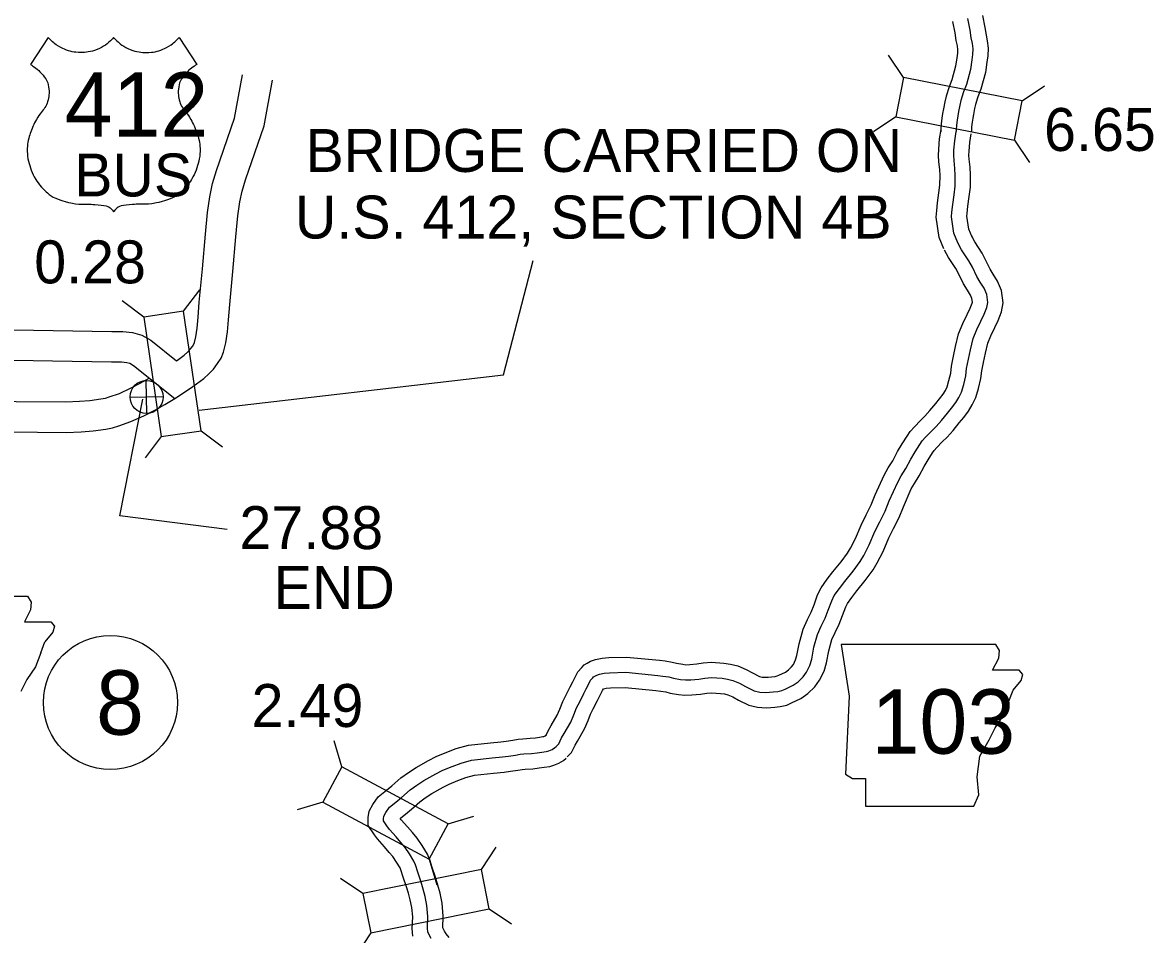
# Model space of a CAD drawing. Extents: x 31699 to 244310, y -8841 to 11474.
# Drawn here: x 138771 to 139513, y -647 to -49 of the extents above; entities that cross this region are included whole.
import ezdxf

# ---------------------------------------------------------------- set-up
doc = ezdxf.new("R2010")
doc.units = 0
for name, color, linetype in [('B_Logo', 7, 'Continuous'), ('G-ANNO-TEXT', 7, 'Continuous'), ('Level 55', 7, 'Continuous'), ('R_XS_EARTHWORK_STAGE1', 7, 'Continuous'), ('R_XS_EARTHWORK_STAGE2', 7, 'Continuous'), ('S_AREA_CALC', 7, 'Continuous'), ('S_WALL', 7, 'Continuous'), ('S_WALL_ANNOT', 7, 'Continuous')]:
    doc.layers.add(name, color=color, linetype=linetype)

msp = doc.modelspace()

# ---------------------------------------------------------------- linework, layer by layer
for points in [[(138831.14, -58.39), (138830.29, -59.35), (138829.1, -60.55), (138828.05, -61.5), (138826.89, -62.44), (138825.73, -63.3), (138824.57, -64.05), (138823.19, -64.86), (138821.81, -65.56), (138820.29, -66.24), (138818.66, -66.84), (138817.33, -67.25), (138815.9, -67.61), (138814.53, -67.88), (138813.3, -68.07), (138811.94, -68.21), (138810.83, -68.27), (138809.44, -68.29), (138808.01, -68.24), (138806.36, -68.09), (138805.21, -67.93), (138803.84, -67.67), (138802.66, -67.39), (138801.46, -67.05), (138800.25, -66.64), (138798.9, -66.12), (138797.72, -65.59), (138796.43, -64.94), (138794.89, -64.05), (138793.48, -63.11), (138792.56, -62.43), (138791.83, -61.85), (138791.08, -61.2), (138790.25, -60.43), (138789.3, -59.47), (138788.25, -58.29), (138776.71, -76.14), (138777.45, -76.58), (138778.23, -77.08), (138779.24, -77.78), (138780.05, -78.39), (138781.07, -79.22), (138781.96, -80.01), (138782.82, -80.84), (138783.9, -81.97), (138784.8, -83.01), (138785.65, -84.1), (138786.63, -85.51), (138787.39, -86.7), (138787.87, -88.11), (138788.2, -89.31), (138788.49, -90.73), (138788.68, -92.16), (138788.77, -93.43), (138788.76, -94.89), (138788.68, -96.13), (138788.56, -97.12), (138788.4, -98.07), (138788.15, -99.17), (138787.76, -100.52), (138787.43, -101.46), (138786.99, -102.52), (138786.57, -103.4), (138786.08, -104.31), (138785.5, -105.13), (138784.88, -105.88), (138784.19, -106.74), (138783.58, -107.54), (138782.91, -108.46), (138782.1, -109.62), (138781.39, -110.73), (138780.55, -112.11), (138779.92, -113.22), (138779.33, -114.33), (138778.73, -115.54), (138778.18, -116.74), (138777.64, -117.99), (138777.15, -119.23), (138776.77, -120.26), (138776.42, -121.28), (138776.09, -122.31), (138775.79, -123.25), (138775.47, -124.4), (138775.12, -125.92), (138774.9, -127.09), (138774.71, -128.37), (138774.57, -129.71), (138774.48, -131.21), (138774.46, -132.55), (138774.48, -133.42), (138774.54, -134.55), (138774.7, -136.21), (138774.96, -137.95), (138775.26, -139.4), (138775.69, -141.06), (138776.06, -142.34), (138776.57, -143.97), (138777.12, -145.5), (138777.73, -146.96), (138778.38, -148.37), (138779.11, -149.79)], [(138831.14, -58.39), (138832, -59.35), (138833.19, -60.55), (138834.24, -61.5), (138835.39, -62.44), (138836.56, -63.3), (138837.71, -64.05), (138839.1, -64.86), (138840.47, -65.56), (138842, -66.24), (138843.62, -66.84), (138844.95, -67.25), (138846.38, -67.61), (138847.76, -67.88), (138848.98, -68.07), (138850.34, -68.21), (138851.46, -68.27), (138852.85, -68.29), (138854.27, -68.24), (138855.92, -68.09), (138857.08, -67.93), (138858.44, -67.67), (138859.62, -67.39), (138860.83, -67.05), (138862.04, -66.64), (138863.38, -66.12), (138864.57, -65.59), (138865.85, -64.94), (138867.39, -64.05), (138868.8, -63.11), (138869.73, -62.43), (138870.45, -61.85), (138871.21, -61.2), (138872.04, -60.43), (138872.99, -59.47), (138874.04, -58.29), (138885.58, -76.14), (138884.84, -76.58), (138884.06, -77.08), (138883.05, -77.78), (138882.24, -78.39), (138881.22, -79.22), (138880.32, -80.01), (138879.46, -80.84), (138878.39, -81.97), (138877.49, -83.01), (138876.64, -84.1), (138875.65, -85.51), (138874.9, -86.7), (138874.41, -88.11), (138874.08, -89.31), (138873.79, -90.73), (138873.6, -92.16), (138873.52, -93.43), (138873.52, -94.89), (138873.61, -96.13), (138873.73, -97.12), (138873.89, -98.07), (138874.14, -99.17), (138874.53, -100.52), (138874.86, -101.46), (138875.3, -102.52), (138875.71, -103.4), (138876.2, -104.31), (138876.78, -105.13), (138877.41, -105.88), (138878.1, -106.74), (138878.71, -107.54), (138879.38, -108.46), (138880.18, -109.62), (138880.9, -110.73), (138881.74, -112.11), (138882.36, -113.22), (138882.95, -114.33), (138883.55, -115.54), (138884.11, -116.74), (138884.64, -117.99), (138885.14, -119.23), (138885.52, -120.26), (138885.86, -121.28), (138886.2, -122.31), (138886.49, -123.25), (138886.82, -124.4), (138887.17, -125.92), (138887.39, -127.09), (138887.58, -128.37), (138887.72, -129.71), (138887.81, -131.21), (138887.82, -132.55), (138887.81, -133.42), (138887.75, -134.55), (138887.59, -136.21), (138887.32, -137.95), (138887.03, -139.4), (138886.6, -141.06), (138886.23, -142.34), (138885.72, -143.97), (138885.17, -145.5), (138884.56, -146.96), (138883.91, -148.37), (138883.17, -149.79)], [(138779.11, -149.79), (138780.08, -151.46), (138780.85, -152.66), (138781.64, -153.78), (138782.61, -155.06), (138783.88, -156.57), (138784.91, -157.69), (138785.79, -158.57), (138786.82, -159.53), (138787.78, -160.36), (138788.93, -161.29), (138790.17, -162.2), (138791.4, -163.03), (138792.62, -163.6), (138794.2, -164.28), (138795.78, -164.89), (138797.73, -165.56), (138799.39, -166.05), (138801.43, -166.57), (138803.13, -166.93), (138806.06, -167.39), (138808.35, -167.63), (138809.94, -167.72), (138811.63, -167.77), (138813.5, -167.75), (138815.04, -167.78), (138816.28, -167.81), (138817.48, -167.87), (138818.8, -167.94), (138821.03, -168.12), (138823.04, -168.33), (138824.66, -168.54), (138826.27, -168.77), (138827.35, -169.19), (138828.28, -169.7), (138828.87, -170.11), (138829.74, -170.88), (138830.36, -171.59), (138830.86, -172.29), (138831.14, -172.79)], [(138883.17, -149.79), (138882.2, -151.46), (138881.43, -152.66), (138880.65, -153.78), (138879.68, -155.06), (138878.41, -156.57), (138877.37, -157.69), (138876.5, -158.57), (138875.47, -159.53), (138874.51, -160.36), (138873.35, -161.29), (138872.12, -162.2), (138870.88, -163.03), (138869.67, -163.6), (138868.09, -164.28), (138866.5, -164.89), (138864.55, -165.56), (138862.9, -166.05), (138860.85, -166.57), (138859.16, -166.93), (138856.23, -167.39), (138853.94, -167.63), (138852.35, -167.72), (138850.65, -167.77), (138848.79, -167.75), (138847.24, -167.78), (138846.01, -167.81), (138844.81, -167.87), (138843.49, -167.94), (138841.25, -168.12), (138839.24, -168.33), (138837.63, -168.54), (138836.02, -168.77), (138834.94, -169.19), (138834, -169.7), (138833.42, -170.11), (138832.54, -170.88), (138831.92, -171.59), (138831.43, -172.29), (138831.14, -172.79)]]:
    msp.add_lwpolyline(points)
at = {"layer": 'B_Logo'}
for points in [[(139391.18, -45.86), (139392.61, -53.59), (139393.41, -58.58), (139394.13, -62.25), (139394.64, -65.91), (139394.49, -69.45), (139394, -73.06), (139393.02, -79.35), (139390.41, -89.13), (139388.54, -93.96), (139386.82, -99.65), (139385.99, -102.8), (139385.18, -106.95), (139384.68, -109.76), (139384.25, -112.57), (139383.83, -115.98), (139383.67, -118.85), (139383.68, -120.12)], [(139384.86, -193.14), (139382.22, -186.81), (139380.69, -175.93), (139380.94, -172.86), (139381.45, -167.92), (139382.29, -161.5), (139383, -155.82), (139383.09, -148.68), (139382.87, -144.27), (139382.31, -139.07), (139382.09, -135.66), (139382.21, -132.32), (139382.78, -126.11), (139383.68, -120.12)], [(139121.42, -523.45), (139123.09, -521.71), (139124.87, -517.89), (139126.66, -514.88), (139130.97, -507.44), (139132.96, -502.69), (139134.74, -498.14), (139136.79, -494.19), (139139.51, -488.77), (139141.09, -485.62), (139142.88, -482.34), (139143.94, -480), (139145.34, -478.46), (139145.94, -477.85), (139146.8, -477.32), (139148.07, -476.58), (139149.81, -475.97), (139152.81, -475.35), (139156.42, -475.06), (139167.06, -474.81), (139187.94, -476.84), (139191.35, -477.29), (139195.3, -477.87), (139198.24, -478.66), (139203, -479.44), (139206.08, -479.82), (139209.69, -479.67), (139214.84, -479.24), (139218.91, -478.62), (139223.26, -478.27), (139230.22, -478.7), (139233.7, -479.22), (139237.25, -480.13), (139241.54, -481.98), (139245.49, -484.1), (139251.26, -486.94), (139254.94, -487.86), (139258.89, -488.1), (139261.3, -487.89), (139263.64, -487.68), (139266.64, -487.33), (139269.45, -486.72), (139271.45, -485.84), (139276.72, -483.34), (139280.06, -480.99), (139283.38, -477.83), (139285.51, -474.75), (139287.76, -470.33), (139288.94, -466.19), (139290.44, -458.37), (139292.74, -449.94), (139295.25, -444.52), (139297.77, -439.3), (139299.81, -434.08), (139302.06, -427.99), (139303.78, -424.45), (139307.16, -419.75), (139310.75, -415.13), (139316.14, -408.42), (139320.79, -402.12), (139323.11, -398.11), (139326.68, -391.28), (139330.45, -382.45), (139333.69, -376.02), (139337.14, -369.12), (139339.84, -362.37), (139345.33, -349.99), (139347.72, -345.83), (139350.77, -341.01), (139353.95, -334.92), (139356.87, -330.1), (139359.79, -325.41), (139361.45, -323.06), (139363.64, -320.51), (139367.5, -316.69), (139370.5, -313.6), (139374.09, -309.64), (139378.01, -304.88), (139380.73, -301.53), (139383.39, -297.91), (139385.45, -294.63), (139387.1, -291.08), (139388.61, -286), (139389.99, -280.25), (139390.57, -275.51), (139391.81, -269.49), (139393.11, -263.28), (139394.81, -255.86), (139397.26, -250.03), (139399.97, -244.41), (139402.02, -239.93), (139403.87, -235.58), (139404.46, -232.24), (139403.69, -226.9), (139402, -222.83), (139399.51, -218.91), (139397.28, -215.25), (139394.31, -209.12), (139392.08, -204.86), (139387.29, -197.6), (139384.86, -193.14)], [(139039.33, -649.53), (139037.17, -645.2), (139036.96, -642.66), (139037.25, -635.05), (139036.61, -627.71), (139035.45, -621.9), (139034.22, -617.03), (139032.79, -612.37), (139030.55, -605.97), (139028.99, -601.1), (139028.04, -598.64), (139025.07, -593.91), (139022.24, -589.65), (139019.48, -586.46), (139016.32, -582.67), (139012.01, -577.82), (139010.33, -575.56), (139008.04, -572.23), (139008.03, -570.96), (139008.36, -569.16), (139009.62, -566.81), (139012.07, -563.33), (139016.2, -559.97), (139020, -557.01), (139025.66, -551.84), (139029.99, -548.88), (139034.66, -545.85), (139042.46, -541.41), (139046.93, -539.05), (139053.2, -536.55), (139058.94, -534.38), (139065.76, -532.41), (139079.33, -530.94), (139086.21, -530.3), (139090.02, -529.82), (139094.63, -529.13), (139097.77, -528.58), (139100.25, -528.36), (139105.13, -528.07), (139108.94, -527.65), (139111.95, -527.24), (139114.89, -526.75), (139116.49, -526.28), (139118.69, -525.4), (139120.23, -524.46), (139121.42, -523.45)]]:
    msp.add_lwpolyline(points, dxfattribs=at)
at = {"layer": 'G-ANNO-TEXT'}
for p, q in [((138673.31, -424.88), (138774.73, -424.93)), ((138774.73, -424.93), (138777.07, -428.83)), ((138774.81, -424.88), (138774.81, -424.88)), ((138777.07, -428.83), (138776.51, -433.9)), ((138776.51, -433.9), (138772.56, -441.8)), ((138772.56, -441.8), (138790.04, -441.8)), ((138790.04, -441.8), (138792.3, -444.62)), ((138792.3, -444.62), (138791.17, -448.56)), ((138791.17, -448.56), (138786.09, -454.77)), ((138783.27, -462.1), (138786.09, -454.77)), ((138783.27, -462.1), (138779.89, -471.12)), ((138779.89, -471.12), (138774.25, -479.58)), ((138774.25, -479.58), (138770.3, -487.48))]:
    msp.add_line(p, q, dxfattribs=at)
msp.add_lwpolyline([(139308.36, -456.57), (139313.44, -490.4), (139311.18, -541.72), (139315.69, -544.54), (139324.15, -544.54), (139324.15, -562.59), (139395.2, -562.59), (139398.59, -555.26), (139397.46, -543.41), (139399.15, -529.88), (139405.36, -519.17), (139409.3, -511.27), (139414.94, -502.81), (139418.33, -493.79), (139421.15, -486.46), (139426.22, -480.25), (139427.35, -476.31), (139425.09, -473.49), (139407.61, -473.49), (139411.56, -465.59), (139412.12, -460.52), (139409.78, -456.62)], close=True, dxfattribs=at)
at = {"layer": 'Level 55'}
for points in [[(139400.98, -43.87), (139402.47, -51.89), (139403.26, -56.84), (139403.99, -60.59), (139404.67, -65.43), (139404.46, -70.34), (139403.9, -74.5), (139402.82, -81.42), (139399.94, -92.23), (139398, -97.22), (139396.44, -102.37), (139395.74, -105.03), (139395.01, -108.78), (139394.55, -111.39), (139394.16, -113.94), (139393.79, -116.88), (139393.67, -119.07), (139393.68, -119.99)], [(139381.38, -47.85), (139382.76, -55.29), (139383.57, -60.33), (139384.26, -63.9), (139384.61, -66.39), (139384.52, -68.57), (139384.11, -71.62), (139383.22, -77.28), (139380.89, -86.03), (139379.08, -90.7), (139377.19, -96.93), (139376.24, -100.57), (139375.35, -105.12), (139374.81, -108.13), (139374.35, -111.2), (139373.86, -115.08), (139373.66, -118.63), (139373.68, -120.25)], [(139375.63, -196.99), (139372.5, -189.47), (139370.63, -176.22), (139370.99, -171.94), (139371.52, -166.76), (139372.37, -160.24), (139373.01, -155.14), (139373.09, -148.86), (139372.9, -145.06), (139372.34, -139.92), (139372.08, -135.81), (139372.22, -131.69), (139372.85, -124.91), (139373.8, -118.62)], [(139394.09, -189.29), (139391.94, -184.15), (139390.75, -175.64), (139390.9, -173.78), (139391.39, -169.08), (139392.21, -162.77), (139392.99, -156.51), (139393.1, -148.49), (139392.84, -143.48), (139392.27, -138.21), (139392.1, -135.52), (139392.19, -132.96), (139392.71, -127.32), (139393.57, -121.61)], [(139128.66, -530.35), (139131.45, -527.42), (139133.72, -522.58), (139135.29, -519.94), (139139.95, -511.89), (139142.23, -506.44), (139143.86, -502.28), (139145.7, -498.74), (139148.44, -493.26), (139149.95, -490.27), (139151.84, -486.8), (139152.35, -485.67), (139152.48, -485.63), (139154.22, -485.27), (139156.94, -485.05), (139166.69, -484.82), (139186.8, -486.78), (139189.97, -487.2), (139193.27, -487.68), (139196.14, -488.45), (139201.57, -489.34), (139205.66, -489.85), (139210.31, -489.65), (139216, -489.18), (139220.07, -488.56), (139223.36, -488.29), (139229.17, -488.65), (139231.71, -489.03), (139234, -489.62), (139237.19, -491), (139240.92, -492.99), (139247.8, -496.39), (139253.41, -497.78), (139259.02, -498.13), (139262.19, -497.85), (139264.66, -497.63), (139268.3, -497.21), (139272.56, -496.27), (139275.6, -494.94), (139281.79, -492.01), (139286.41, -488.74), (139291.02, -484.37), (139294.12, -479.88), (139297.11, -474.01), (139298.68, -468.5), (139300.19, -460.63), (139302.16, -453.38), (139304.29, -448.79), (139306.94, -443.3), (139309.16, -437.63), (139311.27, -431.91), (139312.39, -429.59), (139315.17, -425.75), (139318.6, -421.32), (139324.06, -414.53), (139329.16, -407.61), (139331.87, -402.93), (139335.73, -395.57), (139339.52, -386.66), (139342.63, -380.51), (139346.27, -373.22), (139349.06, -366.25), (139354.26, -354.52), (139356.28, -351), (139359.44, -346.01), (139362.67, -339.83), (139365.39, -335.33), (139368.12, -330.94), (139369.34, -329.23), (139370.96, -327.34), (139374.61, -323.72), (139377.79, -320.45), (139381.65, -316.19), (139385.75, -311.22), (139388.65, -307.65), (139391.67, -303.53), (139394.25, -299.42), (139396.48, -294.64), (139398.28, -288.59), (139399.85, -282.02), (139400.44, -277.12), (139401.6, -271.53), (139402.88, -265.42), (139404.37, -258.93), (139406.38, -254.15), (139409.02, -248.66), (139411.17, -243.97), (139413.52, -238.43), (139414.58, -232.39), (139413.41, -224.23), (139410.9, -218.2), (139408, -213.63), (139406.07, -210.45), (139403.24, -204.62), (139400.7, -199.77), (139395.87, -192.45), (139393.64, -188.36)], [(139114.19, -516.55), (139114.72, -515.99), (139116.03, -513.2), (139118.04, -509.81), (139122, -502.99), (139123.68, -498.94), (139125.62, -494), (139127.88, -489.65), (139130.57, -484.28), (139132.24, -480.98), (139133.92, -477.89), (139135.47, -474.45), (139138.08, -471.58), (139139.66, -469.98), (139141.64, -468.75), (139143.85, -467.46), (139147.13, -466.31), (139151.41, -465.43), (139155.91, -465.07), (139167.42, -464.8), (139189.07, -466.91), (139192.73, -467.39), (139197.32, -468.06), (139200.35, -468.87), (139204.43, -469.54), (139206.49, -469.8), (139209.06, -469.69), (139213.67, -469.31), (139217.75, -468.68), (139223.16, -468.24), (139231.26, -468.75), (139235.69, -469.4), (139240.49, -470.64), (139245.88, -472.96), (139250.06, -475.2), (139254.72, -477.5), (139256.47, -477.93), (139258.76, -478.08), (139260.41, -477.93), (139262.61, -477.73), (139264.99, -477.46), (139266.34, -477.16), (139267.3, -476.74), (139271.66, -474.67), (139273.7, -473.23), (139275.74, -471.29), (139276.9, -469.62), (139278.41, -466.66), (139279.2, -463.87), (139280.69, -456.11), (139283.31, -446.5), (139286.21, -440.25), (139288.59, -435.3), (139290.47, -430.53), (139292.84, -424.07), (139295.16, -419.3), (139299.16, -413.76), (139302.9, -408.93), (139308.21, -402.32), (139312.41, -396.64), (139314.34, -393.28), (139317.64, -386.99), (139321.38, -378.23), (139324.76, -371.53), (139328.01, -365.02), (139330.63, -358.48), (139336.4, -345.46), (139339.16, -340.67), (139342.1, -336.02), (139345.23, -330.01), (139348.35, -324.87), (139351.45, -319.87), (139353.56, -316.9), (139356.32, -313.69), (139360.39, -309.66), (139363.2, -306.76), (139366.52, -303.1), (139370.27, -298.55), (139372.82, -295.42), (139375.11, -292.29), (139376.64, -289.84), (139377.73, -287.53), (139378.95, -283.41), (139380.13, -278.48), (139380.69, -273.89), (139382.02, -267.45), (139383.34, -261.13), (139385.26, -252.78), (139388.14, -245.92), (139390.92, -240.16), (139392.87, -235.89), (139394.22, -232.72), (139394.33, -232.08), (139393.97, -229.57), (139393.1, -227.47), (139391.01, -224.19), (139388.49, -220.04), (139385.37, -213.62), (139383.45, -209.94), (139378.71, -202.76), (139376.08, -197.92)], [(139027.37, -647.95), (139026.94, -642.89), (139027.24, -635.29), (139026.7, -629.13), (139025.69, -624.11), (139024.58, -619.72), (139023.29, -615.48), (139021.07, -609.15), (139019.55, -604.43), (139019.05, -603.13), (139016.67, -599.34), (139014.26, -595.71), (139011.86, -592.93), (139008.74, -589.19), (139004.25, -584.13), (139002.2, -581.38), (138998.05, -575.36), (138998.03, -570.09), (138998.8, -565.82), (139001.09, -561.55), (139004.69, -556.44), (139009.97, -552.14), (139013.54, -549.36), (139019.43, -543.98), (139024.45, -540.56), (139029.45, -537.31), (139037.65, -532.64), (139042.73, -529.96), (139049.59, -527.22), (139055.78, -524.88), (139063.81, -522.56), (139078.33, -520.99), (139085.12, -520.36), (139088.65, -519.91), (139093.03, -519.25), (139096.48, -518.65), (139099.52, -518.39), (139104.28, -518.1), (139107.71, -517.73), (139110.45, -517.35), (139112.65, -516.99), (139113.21, -516.82), (139114.19, -516.43), (139114.36, -516.33), (139114.99, -515.79)], [(139051.09, -648.68), (139049.13, -646.36), (139048.08, -644.66), (139046.98, -642.45), (139046.97, -642.43), (139047.27, -634.81), (139046.53, -626.28), (139045.2, -619.69), (139043.85, -614.35), (139042.29, -609.25), (139040.03, -602.79), (139038.42, -597.77), (139037.02, -594.14), (139033.47, -588.48), (139030.22, -583.59), (139027.1, -579.99), (139023.9, -576.15), (139019.78, -571.5), (139019.14, -570.65), (139019.45, -570.22), (139022.43, -567.79), (139026.45, -564.66), (139031.88, -559.7), (139035.53, -557.21), (139039.86, -554.4), (139047.27, -550.18), (139051.13, -548.14), (139056.82, -545.87), (139062.1, -543.88), (139067.7, -542.26), (139080.32, -540.89), (139087.3, -540.25), (139091.4, -539.72), (139096.24, -539), (139099.07, -538.5), (139100.97, -538.34), (139105.97, -538.04), (139110.17, -537.58), (139113.44, -537.13), (139117.13, -536.52), (139119.77, -535.74), (139123.2, -534.37), (139126.09, -532.59), (139127.86, -531.1)]]:
    msp.add_lwpolyline(points, dxfattribs=at)
at = {"layer": 'R_XS_EARTHWORK_STAGE1'}
for p, q in [((139349.2, -84.6), (139339.38, -69.99)), ((139426.93, -99.82), (139441.53, -90)), ((139344.13, -110.51), (139329.52, -120.33)), ((139421.85, -125.73), (139431.67, -140.33)), ((138877.05, -237.94), (138887.58, -223.84)), ((138850.93, -241.73), (138836.82, -231.2)), ((138877.05, -237.94), (138850.93, -241.73)), ((138850.93, -241.73), (138862.3, -320.11)), ((138888.43, -316.32), (138877.05, -237.94)), ((138852.98, -305.01), (138852.48, -283.31)), ((138841.88, -294.41), (138863.57, -293.91)), ((138862.3, -320.11), (138888.43, -316.32)), ((138888.43, -316.32), (138902.53, -326.85)), ((138862.3, -320.11), (138851.77, -334.21)), ((138980.83, -536.73), (138975.75, -519.87)), ((138968.33, -559.98), (138951.48, -565.06)), ((139050.6, -574.21), (139067.45, -569.13)), ((139072.28, -604.19), (139082.03, -589.54)), ((139038.1, -597.46), (139043.18, -614.31)), ((138994.63, -619.81), (138979.98, -610.06)), ((139077.48, -630.08), (139092.14, -639.82)), ((138999.84, -645.69), (138990.09, -660.34))]:
    msp.add_line(p, q, dxfattribs=at)
for points in [[(139426.93, -99.82), (139349.2, -84.6), (139344.13, -110.51), (139421.85, -125.73)], [(138968.33, -559.98), (139038.1, -597.46), (139050.6, -574.21), (138980.83, -536.73)], [(139072.28, -604.19), (138994.63, -619.81), (138999.84, -645.69), (139077.48, -630.08)]]:
    msp.add_lwpolyline(points, close=True, dxfattribs=at)
for centre, radius in [((138852.73, -294.16), 10.85), ((138829.02, -494.62), 44)]:
    msp.add_circle(centre, radius, dxfattribs=at)
at = {"layer": 'R_XS_EARTHWORK_STAGE2'}
for points in [[(138734.33, -296.85), (138799.67, -297.41), (138808.69, -297.02), (138815.51, -296.58), (138822.8, -295.48), (138825.73, -294.96), (138828.22, -294.2), (138834.9, -291.8), (138842.12, -288.51), (138848.46, -285.22), (138854.48, -281.76)], [(138743.56, -316.92), (138800.01, -317.41), (138809.76, -317), (138817.66, -316.49), (138826.05, -315.21), (138830.4, -314.44), (138834.51, -313.19), (138842.44, -310.34), (138850.88, -306.5), (138858.06, -302.77), (138864.6, -299.02), (138871.23, -295.09)]]:
    msp.add_lwpolyline(points, dxfattribs=at)
at = {"layer": 'S_AREA_CALC'}
for points in [[(138739.49, -269.67), (138829.72, -271.18), (138836.22, -271.18), (138839.77, -271.52), (138841.71, -272.09), (138844.07, -273.48), (138871.22, -295.08), (138881.48, -288.5), (138885.55, -285.61), (138890.32, -282.08), (138893.55, -279.02), (138896.57, -275.96), (138899.31, -272.32), (138901.6, -268.68), (138903.19, -264.8), (138904.75, -258.64), (138905.78, -251.53), (138906.55, -243.52), (138907.23, -233.49), (138909.22, -211.91), (138911.28, -189.21), (138912.61, -175.41), (138913.88, -166.23), (138915.35, -159.15), (138917.59, -151.68), (138929.86, -116.36), (138935.33, -86.4)], [(138739.83, -249.68), (138829.89, -251.18), (138837.17, -251.18), (138843.58, -251.79), (138849.72, -253.6), (138855.43, -256.96), (138872.37, -270.44), (138873.81, -269.41), (138877.44, -266.73), (138879.55, -264.73), (138881.4, -262.86), (138882.82, -260.97), (138883.75, -259.48), (138884.16, -258.51), (138885.11, -254.74), (138885.92, -249.14), (138886.61, -241.89), (138887.29, -231.9), (138889.31, -210.08), (138891.37, -187.35), (138892.74, -173.08), (138894.17, -162.83), (138895.94, -154.25), (138898.55, -145.53), (138910.46, -111.25), (138915.66, -82.81)]]:
    msp.add_lwpolyline(points, dxfattribs=at)
at = {"layer": 'S_WALL'}
msp.add_lwpolyline([(138887.24, -302.74), (139086.72, -279.57), (139106.31, -204.71)], dxfattribs=at)
at = {"layer": 'S_WALL_ANNOT'}
msp.add_lwpolyline([(138905.5, -381.09), (138835.15, -372.18), (138850.29, -295.54)], dxfattribs=at)

# ---------------------------------------------------------------- texts
for s, height, p in [('412', 42.24, (138799.03, -123.5)), ('BUS', 28.16, (138805.23, -162.64))]:
    msp.add_text(s, height=height).set_placement(p)
at = {"layer": 'G-ANNO-TEXT'}
msp.add_text('103', height=42.24, dxfattribs=at).set_placement((139328.16, -528.2))
at = {"layer": 'R_XS_EARTHWORK_STAGE1'}
msp.add_text('8', height=42.24, dxfattribs=at).set_placement((138819.58, -515.74))
at = {"layer": 'S_WALL'}
for s, height, p in [('6.65', 28.16, (139441.32, -132.8)), ('BRIDGE CARRIED ON', 28.1599, (138956.93, -146.57)), ('U.S. 412, SECTION 4B', 28.1599, (138950, -190.24)), ('0.28', 28.16, (138779.04, -219.65)), ('2.49', 28.16, (138921.57, -510.67))]:
    msp.add_text(s, height=height, dxfattribs=at).set_placement(p)
at = {"layer": 'S_WALL_ANNOT'}
for s, p in [('27.88', (138913.61, -393.98)), ('END', (138936.06, -433.19))]:
    msp.add_text(s, height=28.16, dxfattribs=at).set_placement(p)

doc.saveas('drawing.dxf')
